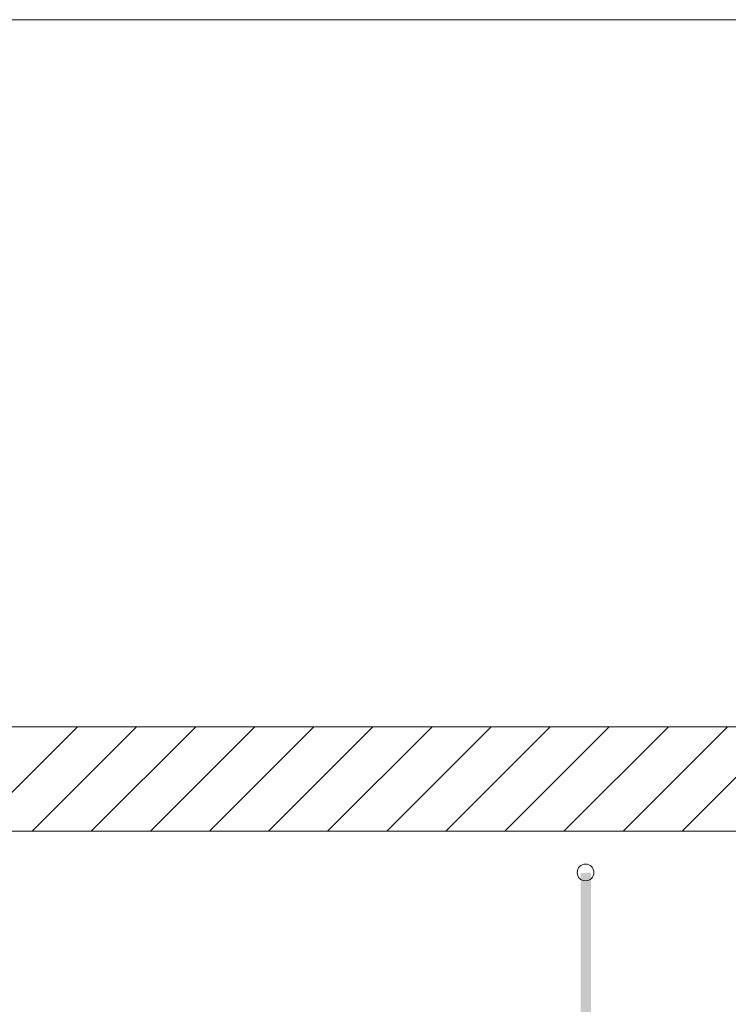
# Model space of a CAD drawing. Extents: x -620 to 300, y 62 to 1112.
# Tile 259 of 291: x 163 to 180, y 916 to 939. Entities that reach past the tile are written whole.
import ezdxf
from ezdxf.lldxf.tags import DXFTag

# ---------------------------------------------------------------- set-up
doc = ezdxf.new("R2010")
doc.units = 0
doc.layers.get('0').update_dxf_attribs({"lineweight": 13})
doc.layers.add('E_Betonbaudose', color=1, linetype='Continuous', lineweight=13, true_color=0xff0000)
doc.layers.add('E_Detail_Wandschraffur', color=7, linetype='Continuous', lineweight=5, true_color=0xc0c0c0)
doc.layers.add('E_Detail_Linie_Text_Bem', color=7, linetype='Continuous', lineweight=13)
tags = doc.linetypes.add('fein_strichliert', pattern=[4, 1, -2, 1]).pattern_tags.tags
tags[8:9] = [DXFTag(74, 4), DXFTag(75, 0), DXFTag(340, '0'), DXFTag(46, 0.0), DXFTag(50, 0.0), DXFTag(44, 0.0), DXFTag(45, 0.0)]
tags[6:7] = [DXFTag(74, 4), DXFTag(75, 0), DXFTag(340, '0'), DXFTag(46, 0.0), DXFTag(50, 0.0), DXFTag(44, 0.0), DXFTag(45, 0.0)]
tags[4:5] = [DXFTag(74, 4), DXFTag(75, 0), DXFTag(340, '0'), DXFTag(46, 0.0), DXFTag(50, 0.0), DXFTag(44, 0.0), DXFTag(45, 0.0)]
tags = doc.linetypes.add('fein_strichliert-A06GA2B28I', pattern=[4, 1, -2, 1]).pattern_tags.tags
tags[8:9] = [DXFTag(74, 4), DXFTag(75, 0), DXFTag(340, '0'), DXFTag(46, 0.0), DXFTag(50, 0.0), DXFTag(44, 0.0), DXFTag(45, 0.0)]
tags[6:7] = [DXFTag(74, 4), DXFTag(75, 0), DXFTag(340, '0'), DXFTag(46, 0.0), DXFTag(50, 0.0), DXFTag(44, 0.0), DXFTag(45, 0.0)]
tags[4:5] = [DXFTag(74, 4), DXFTag(75, 0), DXFTag(340, '0'), DXFTag(46, 0.0), DXFTag(50, 0.0), DXFTag(44, 0.0), DXFTag(45, 0.0)]

# ---------------------------------------------------------------- blocks, each defined once
blk = doc.blocks.new('Referenz-A06GA2B38I')
at = {"layer": 'E_Betonbaudose', "linetype": 'Continuous', "ltscale": 0.13}
blk.add_circle((176.429, 918.722), 0.2, dxfattribs=at)
at = {"layer": 'E_Detail_Linie_Text_Bem', "linetype": 'fein_strichliert-A06GA2B28I', "ltscale": 0.65}
blk.add_line((195.747, 939.14), (132.978, 939.14), dxfattribs=at)
at = {"layer": 'E_Detail_Linie_Text_Bem', "linetype": 'Continuous', "ltscale": 0.13}
for p, q in [((185.595, 922.212), (134.267, 922.212)), ((134.267, 919.712), (183.095, 919.712)), ((144.66, 919.712), (185.595, 919.712))]:
    blk.add_line(p, q, dxfattribs=at)
blk.add_solid([(176.564, 918.713), (176.564, 895.712), (176.314, 918.712), (176.314, 895.712)], dxfattribs=at)
at = {"layer": 'E_Detail_Wandschraffur', "linetype": 'fein_strichliert', "ltscale": 0.13}
for p, q in [((161.771, 919.712), (164.271, 922.212)), ((164.599, 919.712), (167.099, 922.212)), ((167.428, 919.712), (169.928, 922.212)), ((170.256, 919.712), (172.756, 922.212)), ((173.085, 919.712), (175.585, 922.212)), ((175.913, 919.712), (178.413, 922.212)), ((178.741, 919.712), (181.241, 922.212))]:
    blk.add_line(p, q, dxfattribs=at)
at = {"layer": 'E_Detail_Wandschraffur', "linetype": 'ByBlock', "ltscale": 0.13}
for p, q in [((163.185, 919.712), (165.685, 922.212)), ((166.013, 919.712), (168.513, 922.212)), ((168.842, 919.712), (171.342, 922.212)), ((171.67, 919.712), (174.17, 922.212)), ((174.499, 919.712), (176.999, 922.212)), ((177.327, 919.712), (179.827, 922.212))]:
    blk.add_line(p, q, dxfattribs=at)

msp = doc.modelspace()

# ---------------------------------------------------------------- block references
at = {"color": 8, "lineweight": 25, "ltscale": 0.25, "true_color": 0x808080}
msp.add_blockref('Referenz-A06GA2B38I', (0, 0), dxfattribs=at)

doc.saveas('drawing.dxf')
